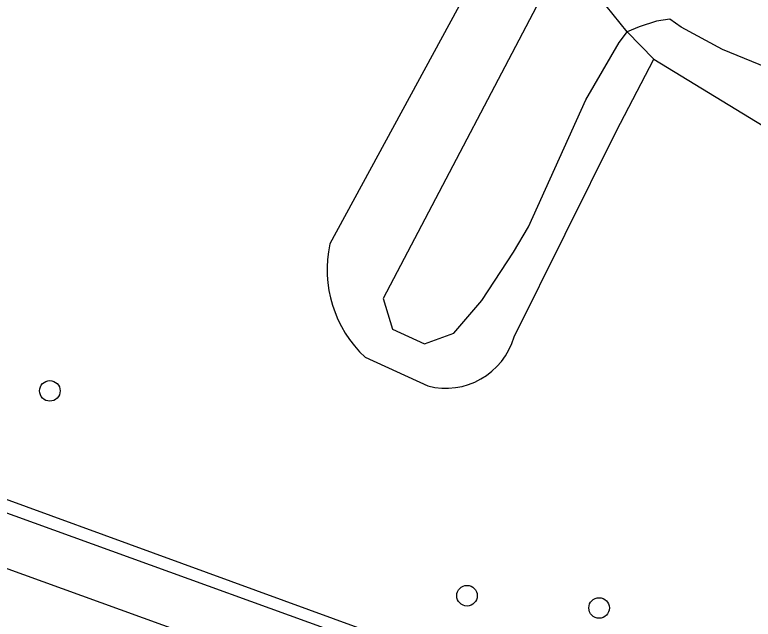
# Model space of a CAD drawing. Extents: x 155275 to 156263, y 382654 to 383635.
# Drawn here: x 156014.71 to 156049.8, y 383182.82 to 383211.56 of the extents above; entities that cross this region are included whole.
import ezdxf

# ---------------------------------------------------------------- set-up
doc = ezdxf.new("R2010")
doc.units = 0
for name, color, linetype in [('IMGEO_Boom', 7, 'Continuous'), ('IMGEO_Groenvoorziening', 7, 'Continuous'), ('IMGEO_Haag', 7, 'Continuous'), ('IMGEO_Meer_plas_ven_vijver', 7, 'Continuous'), ('IMGEO_Oever', 7, 'Continuous'), ('IMGEO_Voetpad_open', 7, 'Continuous')]:
    doc.layers.add(name, color=color, linetype=linetype)

msp = doc.modelspace()

# ---------------------------------------------------------------- linework, layer by layer
at = {"layer": 'IMGEO_Boom'}
for centre in [(156016.379, 383193.68), (156036.201, 383183.941), (156042.477, 383183.358)]:
    msp.add_circle(centre, 0.489, dxfattribs=at)
at = {"layer": 'IMGEO_Groenvoorziening'}
for points in [[(156038.125, 383216.524), (156036.135, 383212.553), (156029.682, 383200.665)], [(156038.439, 383196.25), (156043.287, 383206.014), (156045.083, 383209.448)], [(156045.083, 383209.448), (156051.57, 383205.483), (156057.066, 383202.276)], [(156031.36, 383195.278), (156034.333, 383193.915)]]:
    msp.add_lwpolyline(points, dxfattribs=at)
for centre, radius, start, end in [((156035.266, 383199.449), 5.715, 167.7191, 226.8836), ((156035.193, 383197.18), 3.376, 255.2399, 344.0121)]:
    msp.add_arc(centre, radius, start, end, dxfattribs=at)
at = {"layer": 'IMGEO_Haag'}
msp.add_lwpolyline([(156098.116, 383157.903), (156097.306, 383158.199), (156074.969, 383166.382), (155960.416, 383208.185), (155960.153, 383207.493)], dxfattribs=at)
at = {"layer": 'IMGEO_Meer_plas_ven_vijver'}
for points in [[(156040.816, 383214.473), (156032.225, 383198.068), (156032.658, 383196.61), (156034.178, 383195.912), (156035.576, 383196.416), (156036.899, 383197.972), (156038.416, 383200.268), (156039.117, 383201.474), (156041.852, 383207.517), (156043.436, 383210.248), (156043.54, 383210.391), (156043.806, 383210.754)], [(156043.806, 383210.754), (156040.816, 383214.473)], [(156058.209, 383203.44), (156057.594, 383203.85), (156056.447, 383204.464), (156055.546, 383205.652), (156054.153, 383206.881), (156053.138, 383207.576), (156051.819, 383208.479), (156048.337, 383209.913), (156046.37, 383210.978), (156045.838, 383211.346), (156045.206, 383211.26), (156044.389, 383210.988), (156043.806, 383210.754)]]:
    msp.add_lwpolyline(points, dxfattribs=at)
at = {"layer": 'IMGEO_Oever'}
msp.add_lwpolyline([(156045.083, 383209.448), (156043.806, 383210.754)], dxfattribs=at)
at = {"layer": 'IMGEO_Voetpad_open'}
for points in [[(155960.153, 383207.493), (156037.858, 383179.351), (156065.383, 383169.298), (156074.766, 383165.893), (156097.818, 383157.376)], [(155940.605, 383200.092), (155960.614, 383204.698), (156024.49, 383181.551)]]:
    msp.add_lwpolyline(points, dxfattribs=at)

doc.saveas('drawing.dxf')
